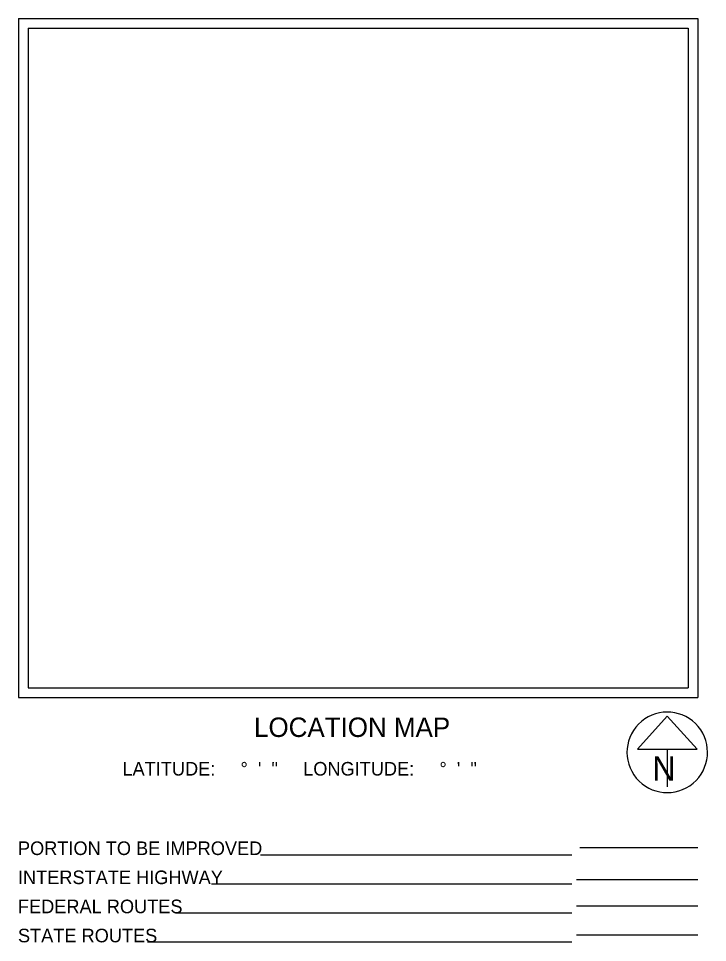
# Model space of a CAD drawing. Extents: x -59 to 82, y -3 to 49.
# Drawn here: x 52.31 to 59.41, y 11.14 to 20.67 of the extents above; entities that cross this region are included whole.
import ezdxf

# ---------------------------------------------------------------- set-up
doc = ezdxf.new("R2010")
doc.units = 0
doc.layers.add('SH_Data', color=7, linetype='Continuous')
doc.layers.add('SH_Text', color=7, linetype='Continuous')

msp = doc.modelspace()

# ---------------------------------------------------------------- linework, layer by layer
at = {"layer": 'SH_Data'}
for p, q in [((52.3076, 20.6691), (59.3076, 20.6691)), ((52.3076, 20.6691), (52.3076, 13.6691)), ((59.3076, 20.6691), (59.3076, 13.6691)), ((52.4076, 20.5691), (52.4076, 13.7691)), ((52.4076, 20.5691), (59.2076, 20.5691)), ((59.2076, 20.5691), (59.2076, 13.7691)), ((52.4076, 13.7691), (59.2076, 13.7691)), ((52.4076, 13.7691), (52.4076, 13.7691)), ((52.3076, 13.6691), (59.3076, 13.6691)), ((58.9922, 13.4782), (58.6846, 13.137)), ((59.2997, 13.137), (58.9922, 13.4782)), ((58.6846, 13.137), (59.2997, 13.137)), ((58.9922, 13.137), (58.9922, 12.7502)), ((58.9922, 13.1045), (58.9922, 13.1045)), ((58.9922, 13.1045), (58.9922, 13.1045)), ((58.0903, 12.1245), (59.3076, 12.1245)), ((58.0076, 12.0458), (54.8013, 12.0458)), ((58.0076, 11.7458), (54.2972, 11.7458)), ((59.3076, 11.7899), (58.0576, 11.7899)), ((58.0076, 11.4458), (53.9269, 11.4458)), ((59.3076, 11.5182), (58.0576, 11.5182)), ((58.0076, 11.1458), (53.6364, 11.1458)), ((59.3076, 11.2182), (58.0576, 11.2182))]:
    msp.add_line(p, q, dxfattribs=at)
msp.add_arc((58.9922, 13.1045), 0.4148, 129.77984, 129.76332, dxfattribs=at)

# ---------------------------------------------------------------- texts
msp.add_text('N', height=0.25, dxfattribs=at).set_placement((58.8368, 12.8131))
at = {"layer": 'SH_Text'}
for s, height, p in [('LOCATION MAP', 0.2, (54.7346, 13.2629)), ('LATITUDE:     °  \'  "     LONGITUDE:     °  \'  "', 0.14, (53.3786, 12.865)), ('PORTION TO BE IMPROVED', 0.14, (52.3021, 12.0458)), ('INTERSTATE HIGHWAY', 0.14, (52.3021, 11.7458)), ('FEDERAL ROUTES', 0.14, (52.3021, 11.4458)), ('STATE ROUTES', 0.14, (52.3021, 11.1458))]:
    msp.add_text(s, height=height, dxfattribs=at).set_placement(p)

doc.saveas('drawing.dxf')
